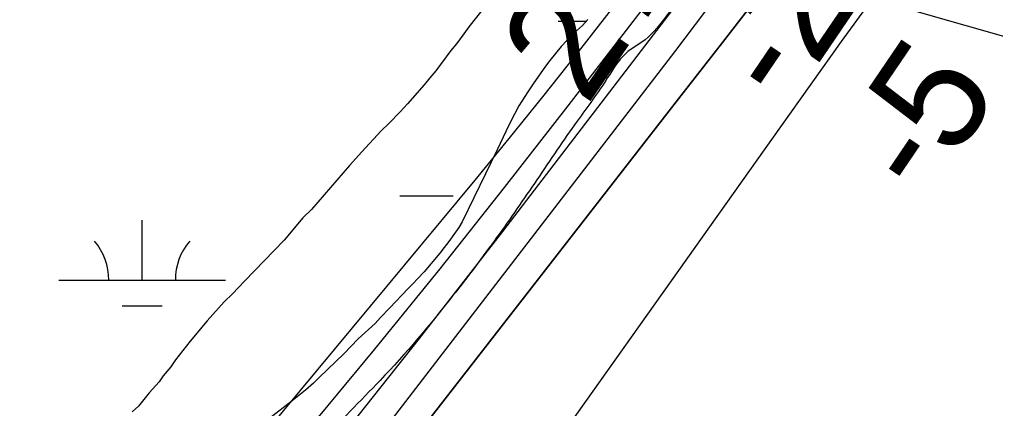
# Model space of a CAD drawing. Extents: x 3297735 to 3335592, y 670436 to 695807.
# Drawn here: x 3316711 to 3317296, y 689991 to 690225 of the extents above; entities that cross this region are included whole.
import ezdxf

# ---------------------------------------------------------------- set-up
doc = ezdxf.new("R2010")
doc.units = 0
for name, color, linetype in [('V-BORW-LINE', 7, 'Continuous'), ('V-RIVR-EDGE', 7, 'Continuous'), ('V-RIVR-RANG', 7, 'Continuous'), ('V-SITE-VEGE', 7, 'Continuous'), ('V-TOPO-DPTH', 7, 'Continuous'), ('V-TOPO-MINR', 7, 'Continuous'), ('V-TOPO-WATR', 7, 'Continuous'), ('V-UTIL-LINE', 7, 'Continuous'), ('V-WETL-SWMP', 7, 'Continuous')]:
    doc.layers.add(name, color=color, linetype=linetype)

msp = doc.modelspace()

# ---------------------------------------------------------------- linework, layer by layer
at = {"layer": 'V-BORW-LINE'}
for points in [[(3316995.19, 691930.46), (3317005.04, 692007.66), (3317000.73, 692060.53), (3316978.97, 692099.49), (3316906.19, 692141.1), (3316833.29, 692187.23), (3316697.41, 692287.63), (3316663.26, 692310.16), (3316619.56, 692296.15), (3316590.92, 692259.44), (3316565.01, 692210.53), (3316480.24, 692005.74), (3316389.23, 691825.19), (3316305.53, 691699.32), (3316276.48, 691659.41), (3316186.55, 691545.67), (3316036.76, 691382.05), (3315921.08, 691241.35), (3315848.08, 691140.02), (3315652.34, 690837.57), (3315431.18, 690420.67), (3315366.48, 690281.6), (3315351.93, 690233.43), (3315347.59, 690183.53), (3315387.16, 690117.36), (3315426.15, 690095.12), (3315473.6, 690094.31), (3315510.73, 690108.44), (3315542.49, 690128.45), (3315605.13, 690188.3), (3315659.03, 690264.36), (3315680.95, 690299.03), (3315904.66, 690642.19), (3316007.96, 690811.35), (3316078, 690936.85), (3316101.2, 690968.46), (3316112.23, 690877.46), (3316165.02, 690879.03), (3316235.46, 690925.63), (3316271.09, 690958.63), (3316327.12, 691033.63), (3316466.84, 691261.08), (3316567.99, 691464.66), (3316598.36, 691502.42), (3316633.55, 691520.69), (3316678.11, 691524.6), (3316723.77, 691458.6), (3316762.99, 691470.77), (3316787.64, 691500.01), (3316883.3, 691688.42), (3316909.39, 691731.24), (3316973.65, 691855.57), (3316995.19, 691930.46)], [(3316775.9, 690851.75), (3316656, 690687.63), (3316611.53, 690619.4), (3316566.19, 690508.87), (3316509.04, 690423.14), (3316383.25, 690242.68), (3316347.67, 690189.29), (3316329.89, 690141.83), (3316305.35, 690105.2), (3316308.71, 690053.81), (3316331.75, 689974.58), (3316366.15, 689953.08), (3316410.7, 689969.09), (3316450.83, 689995.7), (3316509.05, 690056.98), (3316613.46, 690206.44), (3316665.95, 690269.83), (3316699.39, 690312.72), (3316813.95, 690514.16), (3316920.29, 690645.02), (3316947.72, 690682.75), (3316991.68, 690769.27), (3317006.51, 690820.86), (3316999.91, 690913.07), (3316982.12, 690945.7), (3316945.96, 690963.38), (3316898.23, 690950.16), (3316862.38, 690932.96), (3316775.9, 690851.75)]]:
    msp.add_spline(points, degree=3, dxfattribs=at)
at = {"layer": 'V-RIVR-EDGE'}
msp.add_spline([(3319555.14, 694014.55), (3319548.52, 694002.76), (3319539.36, 693985.79), (3319509.78, 693923.27), (3319496.46, 693903), (3319479.41, 693878.17), (3319464.01, 693854.58), (3319445.27, 693818.98), (3319424.44, 693775.51), (3319406.53, 693740.74), (3319395.69, 693713), (3319386.52, 693693.13), (3319372.79, 693671.61), (3319340.34, 693621.53), (3319316.61, 693580.14), (3319295.79, 693542.89), (3319282.06, 693520.96), (3319271.65, 693502.33), (3319267.89, 693489.49), (3319259.98, 693475.83), (3319250.42, 693465.08), (3319246.25, 693454.32), (3319237.93, 693442.32), (3319231.68, 693428.65), (3319225.43, 693414.99), (3319219.61, 693410.03), (3319205.47, 693391.42), (3319185.09, 693363.28), (3319164.7, 693327.69), (3319143.08, 693301.21), (3319109.39, 693253.21), (3319083.6, 693218.46), (3319061.14, 693187.85), (3319039.52, 693157.64), (3319018.29, 693123.29), (3318994.59, 693091.02), (3318949.68, 693031.86), (3318931.37, 693004.55), (3318913.08, 692981.38), (3318902.25, 692962.76), (3318892.68, 692944.55), (3318876.03, 692916.4), (3318861.86, 692887.84), (3318841.46, 692848.51), (3318822.29, 692807.53), (3318806.46, 692774.41), (3318803.1, 692758.66), (3318804.31, 692744.98), (3318808.02, 692734.61), (3318808.84, 692730.46), (3318817.11, 692725.47), (3318826.63, 692719.23), (3318832.83, 692713), (3318835.72, 692705.53), (3318835.27, 692692.27), (3318829.85, 692681.5), (3318819.88, 692669.09), (3318809.47, 692651.3), (3318783.24, 692602.87), (3318768.67, 692580.52), (3318760.79, 692575.98), (3318753.73, 692573.1), (3318747.11, 692573.94), (3318739.24, 692579.76), (3318735.53, 692585.58), (3318730.56, 692588.49), (3318721.44, 692588.1), (3318700.27, 692573.64), (3318679.48, 692549.66), (3318660.76, 692522.35), (3318646.6, 692493.37), (3318637.03, 692477.64), (3318624.96, 692456.95), (3318607.08, 692434.19), (3318599.98, 692413.49), (3318583.3, 692372.49), (3318565.82, 692342.28), (3318547.09, 692313.73), (3318534.2, 692295.52), (3318512.56, 692258.69), (3318488.02, 692224.76), (3318446.4, 692155.23), (3318418.11, 692112.61), (3318397.31, 692084.47), (3318386.91, 692066.68), (3318376.5, 692048.05), (3318354.44, 692011.22), (3318333.22, 691976.45), (3318316.13, 691940.02), (3318301.57, 691917.67), (3318275.38, 691884.99), (3318265.81, 691873), (3318250.82, 691844.85), (3318236.64, 691808.41), (3318222.07, 691781.09), (3318194.96, 691714.01), (3318179.96, 691684.2), (3318162.07, 691654.82), (3318140.84, 691619.64), (3318130.44, 691603.92), (3318120.89, 691595.24), (3318105.09, 691577.87), (3318090.12, 691558.42), (3318067.68, 691532.37), (3318043.56, 691501.75), (3318020.26, 691465.75), (3317998.21, 691433.06), (3317973.66, 691392.92), (3317962.42, 691371.81), (3317929.95, 691315.1), (3317907.9, 691282.41), (3317889.2, 691263.39), (3317870.48, 691238.16), (3317844.7, 691202.99), (3317833.05, 691186.02), (3317808.09, 691148.78), (3317780.64, 691109.47), (3317756.1, 691076.38), (3317731.98, 691045.35), (3317684.57, 690978.73), (3317668.76, 690954.73), (3317646.3, 690922.04), (3317635.48, 690907.15), (3317629.25, 690900.53), (3317620.1, 690889.36), (3317608.46, 690874.47), (3317601.4, 690867.03), (3317592.67, 690860.42), (3317585.59, 690845.93), (3317576.86, 690836), (3317565.64, 690821.11), (3317549.42, 690801.25), (3317522.4, 690767.75), (3317502.45, 690745), (3317489.97, 690727.62), (3317482.47, 690713.55), (3317479.54, 690701.12), (3317475.78, 690689.94), (3317474.94, 690683.31), (3317467.87, 690674.21), (3317451.65, 690653.94), (3317427.54, 690622.91), (3317406.33, 690593.95), (3317381.8, 690564.58), (3317328.18, 690504.62), (3317308.23, 690483.11), (3317290.78, 690466.16), (3317272.5, 690446.31), (3317248.81, 690422.74), (3317230.94, 690402.48), (3317202.23, 690356.54), (3317170.21, 690314.34), (3317129.47, 690266.36), (3317099.12, 690227.48), (3317085.82, 690212.59), (3317074.19, 690204.33), (3317063.38, 690189.85), (3317045.08, 690163.78), (3317020.95, 690128.61), (3316996.82, 690093.85), (3316970.63, 690059.1), (3316926.98, 690008.23), (3316891.65, 689970.6), (3316861.71, 689930.05), (3316828.03, 689887.86), (3316809.31, 689860.13), (3316797.25, 689841.93), (3316783.53, 689825.38), (3316737.37, 689762.08), (3316714.9, 689728.98), (3316681.64, 689687.61), (3316661.69, 689665.69), (3316647.97, 689646.66), (3316619.68, 689606.11), (3316602.63, 689581.28), (3316583.49, 689551.9), (3316563.93, 689519.62), (3316547.71, 689499.35), (3316541.89, 689491.9), (3316538.57, 689488.6), (3316532.31, 689474.1), (3316523.16, 689461.28), (3316509.03, 689445.15), (3316500.29, 689431.49), (3316493.22, 689419.9), (3316485.73, 689407.9), (3316486.11, 689397.12), (3316486.48, 689375.57), (3316487.29, 689371.01), (3316491.44, 689370.17), (3316493.5, 689366.43), (3316494.29, 689352.75), (3316496.75, 689341.56), (3316502.54, 689336.57), (3316504.2, 689334.08), (3316504.18, 689328.69), (3316501.27, 689325.8), (3316488.83, 689321.27), (3316487.17, 689319.61), (3316487.16, 689316.71), (3316492.96, 689316.7), (3316502.08, 689318.33), (3316508.3, 689318.32), (3316513.27, 689314.99), (3316516.58, 689314.98), (3316524.87, 689314.55), (3316535.62, 689303.33), (3316544.71, 689293.36), (3316545.54, 689290.04), (3316543.46, 689287.97), (3316525.66, 689296.72), (3316509.92, 689304.22), (3316502.06, 689307.14), (3316490.45, 689308.41), (3316482.58, 689308.02), (3316478.02, 689308.03), (3316473.47, 689311.77), (3316449.46, 689323.85), (3316424.59, 689324.74), (3316401.79, 689323.14), (3316381.47, 689318.22), (3316366.54, 689316.18), (3316352.85, 689311.24), (3316334.16, 689295.54), (3316302.2, 689277.79), (3316275.21, 689257.14), (3316266.49, 689249.28), (3316249.02, 689224.04), (3316230.28, 689191.76), (3316217.78, 689162.78), (3316200.69, 689125.93), (3316182.37, 689092.82), (3316162.8, 689054.73), (3316141.17, 689024.94), (3316114.57, 688996.41), (3316081.77, 688971.62), (3316036.89, 688926.14), (3316007.39, 688897.61), (3315987.04, 688880.67), (3315970.01, 688865.79), (3315959.63, 688858.77), (3315957.13, 688852.14), (3315955.46, 688848.42), (3315953.91, 688835.53)], degree=3, dxfattribs=at)
at = {"layer": 'V-SITE-VEGE'}
msp.add_lwpolyline([(3317000.21, 690245.81), (3316980.06, 690220.25), (3316977.15, 690216.04), (3316972.79, 690210.09), (3316969.39, 690206.12), (3316960.41, 690193.97), (3316956.77, 690189.74), (3316953.37, 690185.53), (3316943.4, 690174.1), (3316939.02, 690169.38), (3316932.21, 690162.42), (3316927.58, 690157.95), (3316915.91, 690145.27), (3316908.62, 690137.08), (3316885.77, 690110.76), (3316880.65, 690105.78), (3316869.48, 690092.38), (3316845.63, 690067.77), (3316838.33, 690060.06), (3316833.46, 690055.34), (3316823.25, 690043.91), (3316813.04, 690031.75), (3316804.31, 690020.58), (3316801.4, 690016.37), (3316796.79, 690010.91), (3316794.36, 690007.44), (3316788.53, 690000.73), (3316781.97, 689992.79), (3316778.32, 689989.31)], dxfattribs=at)
at = {"layer": 'V-TOPO-DPTH'}
for points in [[(3316793, 689774.85), (3317107.27, 690178.86), (3317132.19, 690210.99), (3317157.04, 690243.18), (3317181.79, 690275.45), (3317206.47, 690307.76), (3317217.54, 690322.29), (3317247.81, 690361.83), (3317278.24, 690401.24), (3317308.89, 690440.49), (3317339.69, 690479.61), (3317615.66, 690828.12), (3317637.07, 690855.24), (3317658.45, 690882.38), (3317679.77, 690909.57), (3317701.05, 690936.79), (3317713.85, 690953.21), (3317741.25, 690988.86), (3317768.29, 691024.76), (3317794.82, 691061.05), (3317821, 691097.59), (3318051.03, 691423.54)], [(3316793, 689774.85), (3317107.27, 690178.86), (3317132.19, 690210.99), (3317157.04, 690243.18), (3317181.79, 690275.45), (3317206.47, 690307.76), (3317217.54, 690322.29), (3317247.81, 690361.83), (3317278.24, 690401.24), (3317308.89, 690440.49), (3317339.69, 690479.61), (3317615.66, 690828.12), (3317637.07, 690855.24), (3317658.45, 690882.38), (3317679.77, 690909.57), (3317701.05, 690936.79), (3317713.85, 690953.21), (3317741.25, 690988.86), (3317768.29, 691024.76), (3317794.82, 691061.05), (3317821, 691097.59), (3318051.03, 691423.54)], [(3317973.77, 691365.46), (3317926.73, 691301.65), (3317878.02, 691239.19), (3317612.68, 690948.39), (3317599.66, 690931.96), (3317597.18, 690928.75), (3317594.74, 690925.52), (3317592.36, 690922.23), (3317590.04, 690918.91), (3317565.66, 690883.36), (3317551.13, 690862.28), (3317536.54, 690841.24), (3317521.84, 690820.27), (3317507.09, 690799.34), (3317153.43, 690300.28), (3317140.28, 690281.94), (3317126.99, 690263.69), (3317113.51, 690245.59), (3317099.89, 690227.58), (3317000.42, 690097.58), (3316950.45, 690033.27), (3316899.86, 689969.46)]]:
    msp.add_lwpolyline(points, dxfattribs=at)
at = {"layer": 'V-TOPO-MINR'}
for points in [[(3318046.49, 691444.53), (3317923.05, 691270.33), (3317876.82, 691206.85), (3317829.53, 691144.18), (3317780.65, 691082.75), (3317730.71, 691022.14), (3317672.06, 690952.8), (3317650.77, 690927.38), (3317629.64, 690901.83), (3317608.75, 690876.08), (3317588.02, 690850.2), (3317536.92, 690785.76), (3317491.12, 690727.29), (3317445.77, 690668.48), (3317401.11, 690609.14), (3317356.9, 690549.45), (3317177.25, 690303.88), (3317158.99, 690279.1), (3317140.6, 690254.4), (3317122.05, 690229.84), (3317103.37, 690205.36), (3316898.23, 689938.45)], [(3318080.81, 691434.23), (3317690.27, 690875.42), (3317687.94, 690872.13), (3317685.57, 690868.86), (3317684.38, 690867.24), (3317681.94, 690864.03), (3317680.7, 690862.44), (3317659.18, 690835.01), (3317647.25, 690819.65), (3317635.44, 690804.2), (3317623.79, 690788.62), (3317612.25, 690772.96), (3317240.33, 690262.37), (3317221.88, 690236.94), (3317203.49, 690211.47), (3317185.2, 690185.93), (3317166.97, 690160.34), (3317026.02, 689961.69)], [(3317944.27, 691371.95), (3317571.06, 690977.16), (3317553.45, 690953.44), (3317536.47, 690929.27), (3317519.92, 690904.79), (3317282.87, 690544.01), (3317253.48, 690499.62), (3317223.87, 690455.37), (3317193.96, 690411.33), (3317163.83, 690367.44), (3317112.37, 690293.04), (3317107.77, 690286.49), (3317103.1, 690279.98), (3317098.33, 690273.55), (3317093.49, 690267.17), (3317064.01, 690228.89), (3317044.25, 690203.51), (3317024.3, 690178.28), (3317004.08, 690153.27), (3316983.67, 690128.41), (3316667.77, 689747.87)], [(3317973.77, 691365.46), (3317926.73, 691301.65), (3317878.02, 691239.19), (3317612.68, 690948.39), (3317599.66, 690931.96), (3317597.18, 690928.75), (3317594.74, 690925.52), (3317592.36, 690922.23), (3317590.04, 690918.91), (3317565.66, 690883.36), (3317551.13, 690862.28), (3317536.54, 690841.24), (3317521.84, 690820.27), (3317507.09, 690799.34), (3317153.43, 690300.28), (3317140.28, 690281.94), (3317126.99, 690263.69), (3317113.51, 690245.59), (3317099.89, 690227.58), (3317000.42, 690097.58), (3316950.45, 690033.27), (3316899.86, 689969.46)], [(3317920.82, 691316.91), (3317594.38, 690966.26), (3317584.1, 690952.96), (3317574.05, 690939.51), (3317564.31, 690925.82), (3317554.79, 690911.98), (3317469.38, 690784.54), (3317417.1, 690707.01), (3317364.5, 690629.7), (3317311.45, 690552.69), (3317258.1, 690475.89), (3317132.82, 690296.72), (3317123.98, 690284.24), (3317115.02, 690271.85), (3317105.9, 690259.58), (3317096.67, 690247.39), (3317039.59, 690173.02), (3317001.42, 690123.96), (3316962.83, 690075.24), (3316923.61, 690027.01), (3316883.98, 689979.13)]]:
    msp.add_lwpolyline(points, dxfattribs=at)
at = {"layer": 'V-TOPO-WATR'}
msp.add_lwpolyline([(3318051.03, 691423.54), (3317821, 691097.59), (3317794.82, 691061.05), (3317768.29, 691024.76), (3317741.25, 690988.86), (3317713.85, 690953.21), (3317701.05, 690936.79), (3317679.77, 690909.57), (3317658.45, 690882.38), (3317637.07, 690855.24), (3317615.66, 690828.12), (3317339.69, 690479.61), (3317308.89, 690440.49), (3317278.24, 690401.24), (3317247.81, 690361.83), (3317217.54, 690322.29), (3317206.47, 690307.76), (3317181.79, 690275.45), (3317157.04, 690243.18), (3317132.19, 690210.99), (3317107.27, 690178.86), (3316793, 689774.85)], dxfattribs=at)
at = {"layer": 'V-UTIL-LINE'}
msp.add_line((3320794.04, 689217.49), (3315626.29, 690692.6), dxfattribs=at)
at = {"layer": 'V-WETL-SWMP'}
for p, q in [((3317033.63, 690223.67), (3317050.55, 690223.67)), ((3317051.57, 690224.73), (3317048.22, 690221.22)), ((3317042.83, 690216.28), (3317038.81, 690212.07)), ((3317048.22, 690221.22), (3317042.83, 690216.28)), ((3317038.81, 690212.07), (3317035.46, 690208.55)), ((3317035.46, 690208.55), (3317028.78, 690200.15)), ((3317028.78, 690200.15), (3317026.12, 690196.65)), ((3317026.12, 690196.65), (3317018.8, 690186.17)), ((3317015.48, 690181.28), (3317010.18, 690172.91)), ((3317018.8, 690186.17), (3317015.48, 690181.28)), ((3317010.18, 690172.91), (3317007.55, 690168.04)), ((3317007.55, 690168.04), (3317004.26, 690161.78)), ((3317004.26, 690161.78), (3316997.06, 690146.5)), ((3316997.06, 690146.5), (3316976.08, 690103.4)), ((3316938.79, 690119.03), (3316970.79, 690119.03)), ((3316784.2, 690068.29), (3316784.2, 690104.29)), ((3316974.1, 690099.92), (3316972.1, 690097.12)), ((3316976.08, 690103.4), (3316974.1, 690099.92)), ((3316972.1, 690097.12), (3316968.11, 690091.53)), ((3316965.44, 690088.03), (3316962.78, 690084.54)), ((3316968.11, 690091.53), (3316965.44, 690088.03)), ((3316962.78, 690084.54), (3316953.42, 690073.32)), ((3316953.42, 690073.32), (3316949.39, 690069.11)), ((3316734.2, 690068.29), (3316834.2, 690068.29)), ((3316946.71, 690066.29), (3316944.03, 690063.48)), ((3316949.39, 690069.11), (3316946.71, 690066.29)), ((3316940.01, 690059.27), (3316936.65, 690055.75)), ((3316944.03, 690063.48), (3316940.01, 690059.27)), ((3316772.2, 690052.85), (3316796.2, 690052.85)), ((3316936.65, 690055.75), (3316932.63, 690051.53)), ((3316932.63, 690051.53), (3316927.26, 690045.91)), ((3316923.91, 690042.4), (3316913.82, 690033.23)), ((3316927.26, 690045.91), (3316923.91, 690042.4)), ((3316913.82, 690033.23), (3316905.1, 690024.09)), ((3316905.1, 690024.09), (3316890.31, 690010)), ((3316886.96, 690006.49), (3316882.25, 690002.25)), ((3316890.31, 690010), (3316886.96, 690006.49)), ((3316882.25, 690002.25), (3316874.28, 689995.92)), ((3316874.28, 689995.92), (3316860.85, 689985.48))]:
    msp.add_line(p, q, dxfattribs=at)
for centre, start, end in [((3316728.95, 690068.76), 359.22818, 40.77183), ((3316839.44, 690068.76), 139.22818, 180.77184)]:
    msp.add_arc(centre, 35.25, start, end, dxfattribs=at)

# ---------------------------------------------------------------- texts
at = {"layer": 'V-RIVR-RANG'}
for s, rotation, p in [('27.5', 55.54833, (3317050.5, 690172.06)), ('-2', 55.83514, (3317171.17, 690170.72)), ('-5', 55.83514, (3317254.37, 690115.23))]:
    msp.add_text(s, height=67, rotation=rotation, dxfattribs=at).set_placement(p)

doc.saveas('drawing.dxf')
